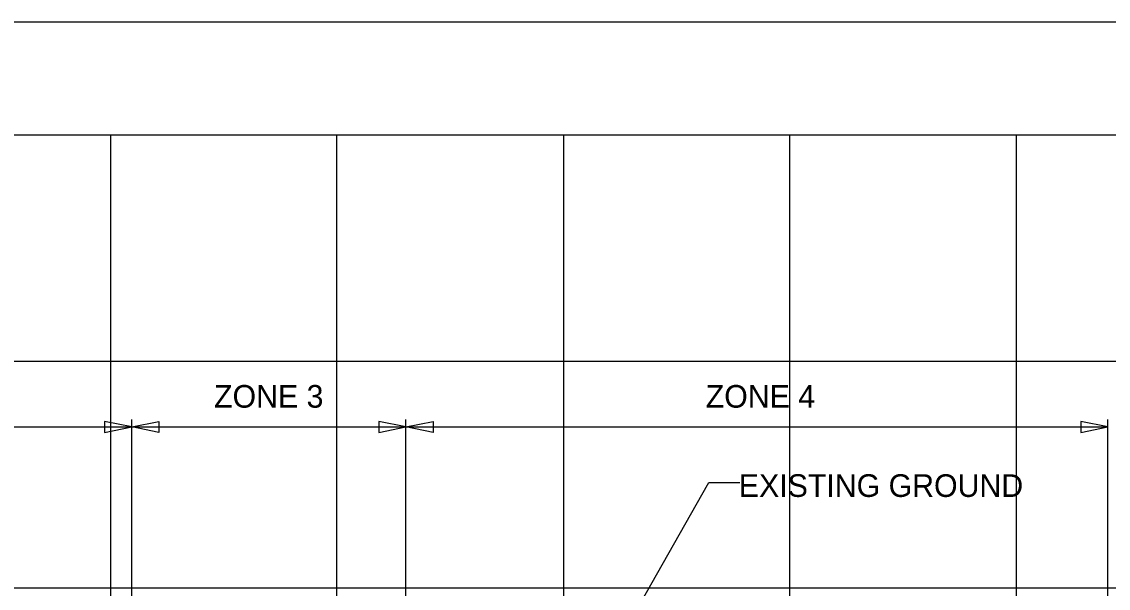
# Model space of a CAD drawing. Extents: x 1578769 to 1579225, y 724002 to 724828.
# Drawn here: x 1578859.27 to 1578883.26, y 724457.47 to 724469.97 of the extents above; entities that cross this region are included whole.
import ezdxf

# ---------------------------------------------------------------- set-up
doc = ezdxf.new("R2010")
doc.units = 0
for name, color, linetype in [('1', 7, 'Continuous'), ('Old_Level_1', 7, 'Continuous'), ('Old_Level_41', 7, 'Continuous')]:
    doc.layers.add(name, color=color, linetype=linetype)

msp = doc.modelspace()

# ---------------------------------------------------------------- linework, layer by layer
at = {"layer": '1'}
for p, q in [((1578861.701, 724453.49), (1578861.701, 724461.198)), ((1578867.752, 724450.465), (1578867.752, 724461.198)), ((1578883.251, 724453.37), (1578883.251, 724461.198)), ((1578851.701, 724461.031), (1578861.706, 724461.031)), ((1578861.706, 724461.031), (1578867.752, 724461.031)), ((1578867.752, 724461.031), (1578883.251, 724461.031))]:
    msp.add_line(p, q, dxfattribs=at)
for points in [[(1578861.101, 724460.911), (1578861.701, 724461.031), (1578861.101, 724461.151)], [(1578862.301, 724460.911), (1578861.701, 724461.031), (1578862.301, 724461.151)], [(1578867.152, 724460.911), (1578867.752, 724461.031), (1578867.152, 724461.151)], [(1578868.352, 724460.911), (1578867.752, 724461.031), (1578868.352, 724461.151)], [(1578882.651, 724460.911), (1578883.251, 724461.031), (1578882.651, 724461.151)]]:
    msp.add_lwpolyline(points, close=True, dxfattribs=at)
msp.add_lwpolyline([(1578872.788, 724456.885), (1578874.442, 724459.802), (1578875.127, 724459.802)], dxfattribs=at)
at = {"layer": 'Old_Level_1'}
for points in [[(1578816.23, 724469.974), (1578923.73, 724469.974), (1578923.73, 724434.974), (1578816.23, 724434.974)], [(1578821.23, 724467.474), (1578921.23, 724467.474), (1578921.23, 724437.474), (1578821.23, 724437.474)]]:
    msp.add_lwpolyline(points, close=True, dxfattribs=at)
at = {"layer": 'Old_Level_41'}
for p, q in [((1578861.23, 724467.474), (1578861.23, 724437.474)), ((1578866.23, 724437.474), (1578866.23, 724467.474)), ((1578871.23, 724467.474), (1578871.23, 724437.474)), ((1578876.23, 724437.474), (1578876.23, 724467.474)), ((1578881.23, 724437.474), (1578881.23, 724467.474))]:
    msp.add_line(p, q, dxfattribs=at)
for points in [[(1578921.23, 724462.474), (1578821.23, 724462.474)], [(1578921.23, 724457.474), (1578821.23, 724457.474)]]:
    msp.add_lwpolyline(points, dxfattribs=at)

# ---------------------------------------------------------------- texts
at = {"layer": '1'}
for s, p in [('ZONE 3', (1578863.517, 724461.456)), ('ZONE 4', (1578874.372, 724461.456)), ('EXISTING GROUND', (1578875.103, 724459.486))]:
    msp.add_text(s, height=0.5, dxfattribs=at).set_placement(p)

doc.saveas('drawing.dxf')
